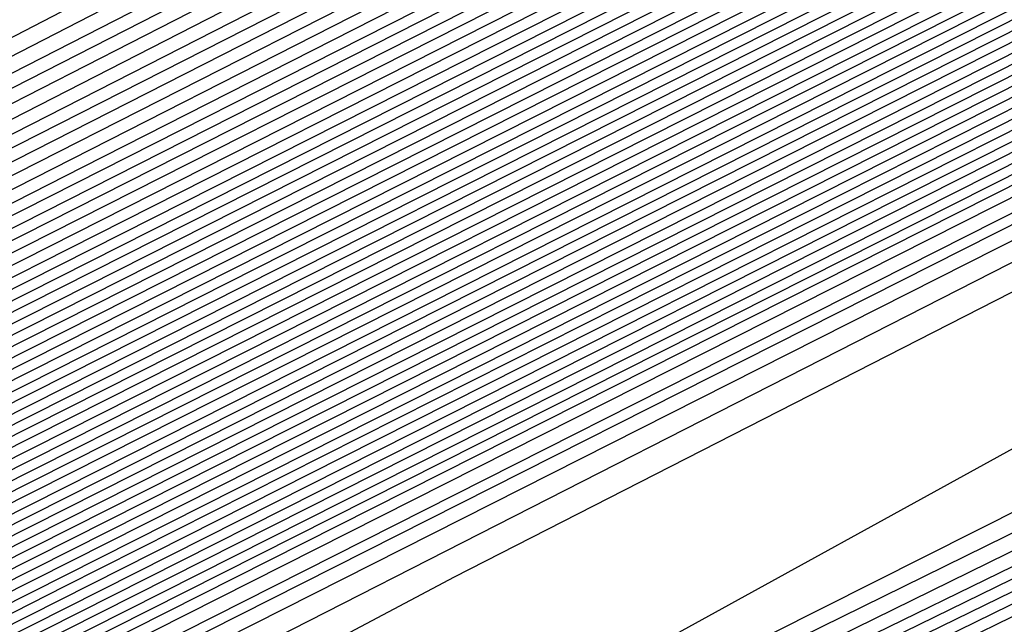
# Model space of a CAD drawing. Extents: x 3249832 to 3255657, y 13789405 to 13793316.
# Tile 483 of 656: x 3254735.179 to 3254736.616, y 13790597.997 to 13790598.88. Entities that reach past the tile are written whole.
import ezdxf

# ---------------------------------------------------------------- set-up
doc = ezdxf.new("R2010")
doc.units = 0
doc.header["$LTSCALE"] = 100
doc.header["$MEASUREMENT"] = 0
for name, color, linetype in [('GRATIO_CON', 10, 'CONTINUOUS'), ('GRATIO_ICON', 7, 'CONTINUOUS'), ('TARGETS_EAST', 7, 'CONTINUOUS')]:
    doc.layers.add(name, color=color, linetype=linetype)

# ---------------------------------------------------------------- blocks, each defined once
blk = doc.blocks.new('Gratio_032316_contours')
at = {"layer": 'GRATIO_CON', "color": 1, "linetype": 'Continuous', "flags": 128}
for points in [[(3254651.241, 13790556.5836), (3254654.5375, 13790558.0501), (3254662.141, 13790561.654), (3254675.5507, 13790568.1605), (3254691.2988, 13790575.8581), (3254704.6756, 13790582.4163), (3254712.1499, 13790586.0854), (3254714.904, 13790587.4401), (3254715.2982, 13790587.6357), (3254715.6047, 13790587.7839), (3254717.7415, 13790588.8204), (3254723.538, 13790591.6368), (3254733.9068, 13790596.6813), (3254746.0923, 13790602.627), (3254756.4219, 13790607.7038), (3254762.1424, 13790610.583), (3254764.1778, 13790611.7028), (3254764.3715, 13790611.9434), (3254764.4337, 13790612.1232), (3254765.5415, 13790612.8137), (3254768.7386, 13790614.5249), (3254774.566, 13790617.5186)], [(3254651.548, 13790556.8702), (3254653.3699, 13790557.6315), (3254656.6089, 13790559.0744), (3254663.9594, 13790562.5584), (3254676.9087, 13790568.8416), (3254692.1162, 13790576.2749), (3254705.0338, 13790582.608), (3254712.2517, 13790586.1512), (3254714.9112, 13790587.4594), (3254715.292, 13790587.6484), (3254715.5771, 13790587.7864), (3254717.5647, 13790588.7505), (3254722.9564, 13790591.3703), (3254732.6011, 13790596.0625), (3254743.9357, 13790601.593), (3254753.544, 13790606.3153), (3254758.865, 13790608.9934), (3254760.7582, 13790610.035), (3254760.9385, 13790610.2589), (3254761.0228, 13790610.4394), (3254762.2384, 13790611.1751), (3254765.7149, 13790613.0205), (3254772.0375, 13790616.2604)], [(3254678.2668, 13790569.5227), (3254692.9336, 13790576.6918), (3254705.3921, 13790582.7997), (3254712.3534, 13790586.217), (3254714.9185, 13790587.4788), (3254715.2858, 13790587.6612), (3254715.5496, 13790587.7889), (3254717.3879, 13790588.6807), (3254722.3749, 13790591.1037), (3254731.2955, 13790595.4436), (3254741.7791, 13790600.559), (3254750.666, 13790604.9267), (3254755.5876, 13790607.4038), (3254757.3387, 13790608.3672), (3254757.5054, 13790608.5743), (3254757.6118, 13790608.7556), (3254758.9353, 13790609.5366), (3254762.6912, 13790611.5161), (3254769.509, 13790615.0021), (3254777.6739, 13790619.1394)], [(3254680.9828, 13790570.8848), (3254694.5684, 13790577.5253), (3254706.1082, 13790583.1826), (3254712.556, 13790586.3474), (3254714.9315, 13790587.5159), (3254715.271, 13790587.6858), (3254715.2714, 13790587.6881), (3254715.2722, 13790587.6892), (3254715.2732, 13790587.689), (3254715.4944, 13790587.7945), (3254717.0344, 13790588.541), (3254721.2117, 13790590.5707), (3254728.6842, 13790594.206), (3254737.4659, 13790598.491), (3254744.9102, 13790602.1497), (3254749.0328, 13790604.2246), (3254750.4996, 13790605.0316), (3254750.6393, 13790605.2051), (3254750.7899, 13790605.388), (3254752.329, 13790606.2594), (3254756.6438, 13790608.5072), (3254764.4521, 13790612.4857), (3254773.7947, 13790617.2146)], [(3254682.3408, 13790571.5658), (3254695.3858, 13790577.9421), (3254706.4664, 13790583.3743), (3254712.6576, 13790586.4132), (3254714.9386, 13790587.5352), (3254715.2646, 13790587.6983), (3254715.2651, 13790587.7006), (3254715.2659, 13790587.7017), (3254715.267, 13790587.7016), (3254715.4668, 13790587.797), (3254716.8576, 13790588.4711), (3254720.6302, 13790590.3041), (3254727.3786, 13790593.5872), (3254735.3094, 13790597.457), (3254742.0323, 13790600.7611), (3254745.7554, 13790602.635), (3254747.0801, 13790603.3639), (3254747.2062, 13790603.5205), (3254747.379, 13790603.7042), (3254749.0259, 13790604.6209), (3254753.6201, 13790607.0028), (3254761.9237, 13790611.2275), (3254771.8551, 13790616.2521)], [(3254683.6989, 13790572.2469), (3254696.2032, 13790578.3589), (3254706.8246, 13790583.566), (3254712.7593, 13790586.4789), (3254714.9457, 13790587.5545), (3254715.2583, 13790587.7108), (3254715.2588, 13790587.7131), (3254715.2597, 13790587.7142), (3254715.2608, 13790587.7142), (3254715.4392, 13790587.7994), (3254716.6808, 13790588.4013), (3254720.0486, 13790590.0376), (3254726.0729, 13790592.9684), (3254733.1528, 13790596.423), (3254739.1543, 13790599.3726), (3254742.478, 13790601.0454), (3254743.6606, 13790601.6961), (3254743.7731, 13790601.8359), (3254743.968, 13790602.0204), (3254745.7228, 13790602.9823), (3254750.5964, 13790605.4984), (3254759.3952, 13790609.9692), (3254769.9155, 13790615.2897), (3254779.2011, 13790619.9784)], [(3254685.0569, 13790572.928), (3254697.0206, 13790578.7757), (3254707.1829, 13790583.7577), (3254712.8609, 13790586.5447), (3254714.9528, 13790587.5738), (3254715.2519, 13790587.7234), (3254715.2526, 13790587.7256), (3254715.2535, 13790587.7267), (3254715.2546, 13790587.7269), (3254715.4116, 13790587.8019), (3254716.504, 13790588.3314), (3254719.4671, 13790589.7711), (3254724.7673, 13790592.3496), (3254730.9962, 13790595.389), (3254736.2764, 13790597.9841), (3254739.2006, 13790599.4558), (3254740.241, 13790600.0283), (3254740.3401, 13790600.1513), (3254740.5571, 13790600.3366), (3254742.4197, 13790601.3437), (3254747.5727, 13790603.994), (3254756.8668, 13790608.711), (3254767.9759, 13790614.3273), (3254777.7802, 13790619.2776)], [(3254687.7729, 13790574.2901), (3254698.6554, 13790579.6094), (3254707.8993, 13790584.1411), (3254713.0642, 13790586.6762), (3254714.9671, 13790587.6123), (3254715.2393, 13790587.7484), (3254715.24, 13790587.7505), (3254715.241, 13790587.7518), (3254715.2422, 13790587.7521), (3254715.3565, 13790587.8068), (3254716.1504, 13790588.1917), (3254718.3039, 13790589.238), (3254722.156, 13790591.112), (3254726.683, 13790593.3209), (3254730.5206, 13790595.207), (3254732.6458, 13790596.2766), (3254733.4019, 13790596.6927), (3254733.4739, 13790596.7821), (3254733.7351, 13790596.969), (3254735.8135, 13790598.0666), (3254741.5253, 13790600.9852), (3254751.8099, 13790606.1945), (3254764.0967, 13790612.4024), (3254774.9383, 13790617.8759)], [(3254689.131, 13790574.9712), (3254699.4729, 13790580.0262), (3254708.2575, 13790584.3328), (3254713.1658, 13790586.742), (3254714.9742, 13790587.6316), (3254715.2329, 13790587.761), (3254715.2337, 13790587.763), (3254715.2348, 13790587.7643), (3254715.2359, 13790587.7648), (3254715.3289, 13790587.8092), (3254715.9737, 13790588.1218), (3254717.7224, 13790588.9714), (3254720.8504, 13790590.4932), (3254724.5264, 13790592.2869), (3254727.6426, 13790593.8185), (3254729.3684, 13790594.687), (3254729.9824, 13790595.0249), (3254730.0409, 13790595.0975), (3254730.3242, 13790595.2852), (3254732.5104, 13790596.428), (3254738.5016, 13790599.4807), (3254749.2814, 13790604.9363), (3254762.1571, 13790611.44), (3254773.5174, 13790617.1751)], [(3254690.489, 13790575.6522), (3254700.2903, 13790580.443), (3254708.6157, 13790584.5245), (3254713.2674, 13790586.8077), (3254714.9813, 13790587.6509), (3254715.2266, 13790587.7735), (3254715.2275, 13790587.7755), (3254715.2286, 13790587.7768), (3254715.2297, 13790587.7774), (3254715.3013, 13790587.8117), (3254715.7969, 13790588.0519), (3254717.1408, 13790588.7049), (3254719.5447, 13790589.8744), (3254722.3699, 13790591.2529), (3254724.7647, 13790592.4299), (3254726.091, 13790593.0974), (3254726.5629, 13790593.3571), (3254726.6078, 13790593.4129), (3254726.9132, 13790593.6014), (3254729.2072, 13790594.7894), (3254735.4779, 13790597.9763), (3254746.753, 13790603.6781), (3254760.2175, 13790610.4776), (3254772.0965, 13790616.4743)], [(3254691.847, 13790576.3333), (3254701.1077, 13790580.8598), (3254708.9739, 13790584.7162), (3254713.3691, 13790586.8735), (3254714.9885, 13790587.6701), (3254715.2202, 13790587.7861), (3254715.2212, 13790587.788), (3254715.2224, 13790587.7893), (3254715.2235, 13790587.79), (3254715.2737, 13790587.8141), (3254715.6201, 13790587.9821), (3254716.5592, 13790588.4384), (3254718.2391, 13790589.2556), (3254720.2133, 13790590.2189), (3254721.8868, 13790591.0414), (3254722.8136, 13790591.5079), (3254723.1433, 13790591.6893), (3254723.1747, 13790591.7283), (3254723.5023, 13790591.9176), (3254725.9041, 13790593.1509), (3254732.4543, 13790596.4719), (3254744.2245, 13790602.4199), (3254758.2779, 13790609.5152)], [(3254687.5981, 13790574.316), (3254694.5631, 13790577.6954), (3254702.7425, 13790581.6935), (3254709.6903, 13790585.0996), (3254713.5723, 13790587.005), (3254715.0027, 13790587.7087), (3254715.2076, 13790587.8111), (3254715.2155, 13790587.8162), (3254715.2646, 13790587.8408), (3254715.3952, 13790587.9046), (3254715.6275, 13790588.0179), (3254715.8997, 13790588.1512), (3254716.1297, 13790588.2654), (3254716.6303, 13790588.5199), (3254719.2939, 13790589.8681), (3254726.4082, 13790593.462), (3254739.168, 13790599.9031), (3254754.3988, 13790607.5903), (3254767.8337, 13790614.3719), (3254776.2164, 13790618.6078)], [(3254651.0069, 13790556.9616), (3254655.5123, 13790559.1072), (3254661.3217, 13790561.894), (3254668.1197, 13790565.1602), (3254674.8023, 13790568.3631), (3254680.0684, 13790570.8643), (3254683.1747, 13790572.3015), (3254685.6089, 13790573.4148), (3254689.4165, 13790575.2204), (3254695.9211, 13790578.3765), (3254703.5599, 13790582.1103), (3254710.0485, 13790585.2913), (3254713.674, 13790587.0708), (3254715.0098, 13790587.728), (3254715.2012, 13790587.8237), (3254715.5767, 13790588.0145), (3254718.1988, 13790589.3384), (3254725.3135, 13790592.9288), (3254738.0825, 13790599.3724), (3254753.3307, 13790607.0675), (3254766.7985, 13790613.8657), (3254775.2332, 13790618.1281)], [(3254651.9652, 13790557.4392), (3254656.6382, 13790559.6653), (3254662.6638, 13790562.5558), (3254669.7147, 13790565.9438), (3254676.6453, 13790569.2668), (3254682.1055, 13790571.8639), (3254685.3036, 13790573.3493), (3254687.6804, 13790574.4392), (3254691.2349, 13790576.1249), (3254697.2791, 13790579.0576), (3254704.3773, 13790582.5271), (3254710.4067, 13790585.483), (3254713.7756, 13790587.1366), (3254715.0169, 13790587.7472), (3254715.1948, 13790587.8363), (3254715.5637, 13790588.0238), (3254718.1399, 13790589.3246), (3254725.1298, 13790592.8522), (3254737.6771, 13790599.1838), (3254752.6727, 13790606.7516), (3254765.9448, 13790613.4511), (3254774.3039, 13790617.6754)], [(3254652.9236, 13790557.9168), (3254657.7641, 13790560.2233), (3254664.0059, 13790563.2177), (3254671.3097, 13790566.7274), (3254678.4883, 13790570.1706), (3254684.1427, 13790572.8635), (3254687.4325, 13790574.3972), (3254689.7518, 13790575.4635), (3254693.0532, 13790577.0293), (3254698.6371, 13790579.7386), (3254705.1948, 13790582.9439), (3254710.7649, 13790585.6747), (3254713.8772, 13790587.2023), (3254715.024, 13790587.7665), (3254715.1884, 13790587.8489), (3254715.5508, 13790588.0331), (3254718.0809, 13790589.3107), (3254724.9462, 13790592.7755), (3254737.2717, 13790598.9953), (3254752.0148, 13790606.4357), (3254765.0911, 13790613.0365), (3254773.3746, 13790617.2228)], [(3254651.3, 13790557.2133), (3254654.8403, 13790558.872), (3254660.0158, 13790561.3394), (3254666.6901, 13790564.5414), (3254674.4997, 13790568.2945), (3254682.1743, 13790571.9781), (3254688.2171, 13790574.8626), (3254691.6904, 13790576.4929), (3254693.8947, 13790577.5121), (3254696.69, 13790578.8381), (3254701.3532, 13790581.1008), (3254706.8296, 13790583.7776), (3254711.4814, 13790586.0581), (3254714.0805, 13790587.3339), (3254715.0382, 13790587.8051), (3254715.1756, 13790587.8741), (3254715.5248, 13790588.0517), (3254717.9631, 13790589.2831), (3254724.5788, 13790592.6221), (3254736.4608, 13790598.6182), (3254750.699, 13790605.8039), (3254763.3837, 13790612.2073), (3254771.5159, 13790616.3175)], [(3254652.1439, 13790557.6356), (3254655.7986, 13790559.3495), (3254661.1417, 13790561.8975), (3254668.0321, 13790565.2032), (3254676.0946, 13790569.078), (3254684.0173, 13790572.8819), (3254690.2542, 13790575.8622), (3254693.8193, 13790577.5407), (3254695.9661, 13790578.5364), (3254698.5083, 13790579.7426), (3254702.7112, 13790581.7819), (3254707.647, 13790584.1944), (3254711.8396, 13790586.2498), (3254714.1821, 13790587.3996), (3254715.0454, 13790587.8244), (3254715.1692, 13790587.8867), (3254715.5119, 13790588.061), (3254717.9042, 13790589.2693), (3254724.3952, 13790592.5454), (3254736.0554, 13790598.4297), (3254750.0411, 13790605.488), (3254762.53, 13790611.7927), (3254770.5866, 13790615.8649), (3254774.8217, 13790618.021)], [(3254692.2914, 13790576.8618), (3254695.9482, 13790578.5886), (3254698.0375, 13790579.5607), (3254700.3267, 13790580.647), (3254704.0693, 13790582.4629), (3254708.4644, 13790584.6112), (3254712.1978, 13790586.4415), (3254714.2838, 13790587.4654), (3254715.0525, 13790587.8436), (3254715.1628, 13790587.899), (3254715.1638, 13790587.9005), (3254715.1651, 13790587.902), (3254715.1662, 13790587.9033), (3254715.5018, 13790588.0733), (3254717.8471, 13790589.2573), (3254724.2124, 13790592.4695), (3254735.6502, 13790598.2414), (3254749.3832, 13790605.1722), (3254761.6763, 13790611.3781), (3254769.6572, 13790615.4123), (3254773.9041, 13790617.5743)], [(3254687.7034, 13790574.6894), (3254694.3286, 13790577.8614), (3254698.0771, 13790579.6365), (3254700.109, 13790580.5851), (3254702.1451, 13790581.5514), (3254705.4273, 13790583.144), (3254709.2818, 13790585.0281), (3254712.556, 13790586.6332), (3254714.3854, 13790587.5311), (3254715.0596, 13790587.8629), (3254715.1564, 13790587.9115), (3254715.1574, 13790587.913), (3254715.1587, 13790587.9145), (3254715.1597, 13790587.9158), (3254715.4888, 13790588.0826), (3254717.7882, 13790589.2435), (3254724.0287, 13790592.3929), (3254735.2448, 13790598.0529), (3254748.7253, 13790604.8563), (3254760.8226, 13790610.9635), (3254768.7279, 13790614.9597), (3254772.9866, 13790617.1276)], [(3254691.3894, 13790576.4969), (3254698.4029, 13790579.8606), (3254702.3349, 13790581.7322), (3254704.2518, 13790582.6337), (3254705.7818, 13790583.3603), (3254708.1433, 13790584.5061), (3254710.9167, 13790585.8617), (3254713.2724, 13790587.0166), (3254714.5887, 13790587.6627), (3254715.0738, 13790587.9014), (3254715.1436, 13790587.9366), (3254715.1446, 13790587.938), (3254715.1458, 13790587.9395), (3254715.1469, 13790587.941), (3254715.4628, 13790588.1013), (3254717.6703, 13790589.2159), (3254723.6614, 13790592.2395), (3254734.4339, 13790597.6758), (3254747.4094, 13790604.2245), (3254759.1152, 13790610.1344), (3254766.8692, 13790614.0544), (3254771.1515, 13790616.2343)], [(3254684.0695, 13790572.9958), (3254693.2324, 13790577.4007), (3254700.4401, 13790580.8601), (3254704.4638, 13790582.78), (3254706.3233, 13790583.658), (3254707.6001, 13790584.2647), (3254709.5014, 13790585.1872), (3254711.7343, 13790586.2788), (3254713.6314, 13790587.2092), (3254714.6921, 13790587.7304), (3254715.0837, 13790587.9238), (3254715.1405, 13790587.9531), (3254715.4499, 13790588.1105), (3254717.6114, 13790589.2021), (3254723.4777, 13790592.1629), (3254734.0285, 13790597.4873), (3254746.7515, 13790603.9086), (3254758.2615, 13790609.7198), (3254765.9399, 13790613.6018), (3254770.2339, 13790615.7876), (3254772.3576, 13790616.8983)], [(3254685.6645, 13790573.7793), (3254695.0754, 13790578.3044), (3254702.4773, 13790581.8597), (3254706.5928, 13790583.8279), (3254708.3947, 13790584.6823), (3254709.4185, 13790585.1691), (3254710.8594, 13790585.8683), (3254712.5517, 13790586.6956), (3254713.9896, 13790587.4009), (3254714.7937, 13790587.7962), (3254715.0908, 13790587.9432), (3254715.1341, 13790587.9658), (3254715.4369, 13790588.1198), (3254717.5524, 13790589.1883), (3254723.294, 13790592.0862), (3254733.6231, 13790597.2988), (3254746.0936, 13790603.5927), (3254757.4078, 13790609.3052), (3254765.0105, 13790613.1491), (3254769.3164, 13790615.3409), (3254771.4825, 13790616.4728)], [(3254687.2595, 13790574.5629), (3254696.9184, 13790579.2082), (3254704.5144, 13790582.8593), (3254708.7217, 13790584.8757), (3254710.4661, 13790585.7067), (3254711.2369, 13790586.0736), (3254712.2174, 13790586.5494), (3254713.3691, 13790587.1124), (3254714.3478, 13790587.5926), (3254714.8953, 13790587.862), (3254715.0978, 13790587.9625), (3254715.1276, 13790587.9785), (3254715.4239, 13790588.1292), (3254717.4935, 13790589.1745), (3254723.1104, 13790592.0095), (3254733.2176, 13790597.1102), (3254745.4357, 13790603.2768), (3254756.5541, 13790608.8906), (3254764.0812, 13790612.6965), (3254768.3988, 13790614.8943), (3254770.6075, 13790616.0472), (3254771.7108, 13790616.6657)], [(3254690.4495, 13790576.13), (3254700.6044, 13790581.0157), (3254708.5888, 13790584.8585), (3254712.9795, 13790586.9715), (3254714.609, 13790587.7553), (3254714.8736, 13790587.8824), (3254714.9335, 13790587.9115), (3254715.004, 13790587.9462), (3254715.0642, 13790587.9761), (3254715.0986, 13790587.9937), (3254715.112, 13790588.0013), (3254715.1148, 13790588.0038), (3254715.3979, 13790588.1479), (3254717.3756, 13790589.147), (3254722.743, 13790591.8562), (3254732.4068, 13790596.7332), (3254744.1198, 13790602.645), (3254754.8468, 13790608.0614), (3254762.2225, 13790611.7913), (3254766.5637, 13790614.0009), (3254768.8573, 13790615.1961), (3254770.0169, 13790615.8415), (3254770.6619, 13790616.237), (3254771.3382, 13790616.6417)], [(3254691.3246, 13790576.5671), (3254701.2561, 13790581.3455), (3254709.0349, 13790585.09), (3254713.3077, 13790587.1475), (3254714.8826, 13790587.9066), (3254715.1084, 13790588.0164), (3254715.3849, 13790588.1572), (3254717.3167, 13790589.1332), (3254722.5594, 13790591.7795), (3254732.0013, 13790596.5446), (3254743.4619, 13790602.3291), (3254753.9931, 13790607.6468), (3254761.2932, 13790611.3386), (3254765.6461, 13790613.5543), (3254767.9823, 13790614.7706), (3254769.17, 13790615.4294), (3254769.8305, 13790615.8319), (3254770.5233, 13790616.2441), (3254771.6468, 13790616.8582)], [(3254692.0922, 13790576.9523), (3254701.7295, 13790581.5891), (3254709.2424, 13790585.2057), (3254713.3647, 13790587.1907), (3254714.8842, 13790587.9231), (3254715.102, 13790588.0291), (3254715.3719, 13790588.1666), (3254717.2577, 13790589.1194), (3254722.3757, 13790591.7029), (3254731.5959, 13790596.3561), (3254742.804, 13790602.0133), (3254753.1394, 13790607.2322), (3254760.3638, 13790610.886), (3254764.7286, 13790613.1076), (3254767.1072, 13790614.345), (3254768.3231, 13790615.0173), (3254768.9992, 13790615.4268), (3254769.7083, 13790615.8466), (3254770.8588, 13790616.474), (3254772.2008, 13790617.2017)], [(3254683.086, 13790572.6396), (3254692.8597, 13790577.3375), (3254702.2029, 13790581.8327), (3254709.4499, 13790585.3213), (3254713.4218, 13790587.234), (3254714.8858, 13790587.9396), (3254715.0956, 13790588.0417), (3254715.359, 13790588.1759), (3254717.1988, 13790589.1056), (3254722.192, 13790591.6262), (3254731.1905, 13790596.1676), (3254742.1461, 13790601.6974), (3254752.2857, 13790606.8176), (3254759.4345, 13790610.4334), (3254763.811, 13790612.6609), (3254766.2321, 13790613.9195), (3254767.4761, 13790614.6052), (3254768.1678, 13790615.0216), (3254768.8934, 13790615.4491), (3254770.0708, 13790616.0899), (3254771.4446, 13790616.8335)], [(3254685.0376, 13790573.6106), (3254694.3948, 13790578.1075), (3254703.1496, 13790582.3192), (3254709.8648, 13790585.5517), (3254713.5359, 13790587.3196), (3254714.8889, 13790587.9721), (3254715.0828, 13790588.0668), (3254715.333, 13790588.1946), (3254717.0809, 13790589.0781), (3254721.8247, 13790591.4729), (3254730.3796, 13790595.7905), (3254740.8302, 13790601.0656), (3254750.5783, 13790605.9885), (3254757.5758, 13790609.5281), (3254761.9759, 13790611.7676), (3254764.482, 13790613.0684), (3254765.7823, 13790613.781), (3254766.5051, 13790614.2114), (3254767.2635, 13790614.6541), (3254768.4947, 13790615.3216), (3254769.9322, 13790616.0971), (3254771.1334, 13790616.7816)], [(3254686.0134, 13790574.0961), (3254695.1623, 13790578.4926), (3254703.623, 13790582.5627), (3254710.0723, 13790585.6672), (3254713.5929, 13790587.3627), (3254714.8905, 13790587.9885), (3254715.0765, 13790588.0794), (3254715.32, 13790588.2039), (3254717.022, 13790589.0643), (3254721.641, 13790591.3962), (3254729.9742, 13790595.602), (3254740.1723, 13790600.7497), (3254749.7246, 13790605.5739), (3254756.6465, 13790609.0755), (3254761.0584, 13790611.3209), (3254763.6069, 13790612.6429), (3254764.9354, 13790613.3689), (3254765.6738, 13790613.8062), (3254766.4486, 13790614.2565), (3254767.7067, 13790614.9375), (3254769.176, 13790615.729), (3254770.4045, 13790616.4267), (3254771.0551, 13790616.8757), (3254771.2495, 13790617.1191)], [(3254686.9892, 13790574.5817), (3254695.9299, 13790578.8778), (3254704.0964, 13790582.8062), (3254710.2798, 13790585.7827), (3254713.65, 13790587.4058), (3254714.8921, 13790588.0049), (3254715.0701, 13790588.092), (3254715.307, 13790588.2133), (3254716.963, 13790589.0505), (3254721.4573, 13790591.3195), (3254729.5688, 13790595.4135), (3254739.5144, 13790600.4338), (3254748.8709, 13790605.1593)], [(3254687.965, 13790575.0672), (3254696.6974, 13790579.2629), (3254704.5698, 13790583.0496), (3254710.4873, 13790585.8981), (3254713.707, 13790587.4489), (3254714.8937, 13790588.0213), (3254715.0637, 13790588.1046), (3254715.2941, 13790588.2226), (3254716.9041, 13790589.0367), (3254721.2737, 13790591.2429), (3254729.1633, 13790595.2249), (3254738.8565, 13790600.1179), (3254748.0172, 13790604.7447)], [(3254689.9166, 13790576.0383), (3254698.2325, 13790580.0332), (3254705.5166, 13790583.5369), (3254710.9023, 13790586.1303), (3254714.0382, 13790587.647), (3254716.632, 13790588.9334), (3254720.906, 13790591.0888), (3254728.3524, 13790594.8476), (3254737.5406, 13790599.4861), (3254746.3098, 13790603.9155)], [(3254690.8924, 13790576.5238), (3254699.0001, 13790580.4183), (3254705.9899, 13790583.7804), (3254711.1098, 13790586.2458), (3254714.0887, 13790587.6869), (3254716.581, 13790588.9235), (3254720.7224, 13790591.0121), (3254727.947, 13790594.6591), (3254736.8827, 13790599.1702), (3254745.4561, 13790603.5009)], [(3254691.8683, 13790577.0094), (3254699.7676, 13790580.8035), (3254706.4633, 13790584.0239), (3254711.3173, 13790586.3613), (3254714.1392, 13790587.7268), (3254716.5301, 13790588.9136), (3254720.5388, 13790590.9355), (3254727.5416, 13790594.4706), (3254736.2248, 13790598.8543), (3254744.6024, 13790603.0863), (3254751.0704, 13790606.3597)], [(3254684.5147, 13790573.5023), (3254692.8441, 13790577.4949), (3254700.5352, 13790581.1886), (3254706.9367, 13790584.2674), (3254711.5248, 13790586.4768), (3254714.1897, 13790587.7666), (3254716.4792, 13790588.9036), (3254720.3552, 13790590.8588), (3254727.1361, 13790594.2821), (3254735.5669, 13790598.5384), (3254743.7487, 13790602.6718), (3254750.1411, 13790605.9071)], [(3254686.5494, 13790574.5139), (3254694.7957, 13790578.466), (3254702.0703, 13790581.9589), (3254707.8835, 13790584.7544), (3254711.9397, 13790586.7079), (3254714.2907, 13790587.8464), (3254716.3774, 13790588.8837), (3254719.9879, 13790590.7055), (3254726.3253, 13790593.905), (3254734.251, 13790597.9066), (3254742.0413, 13790601.8426), (3254748.2824, 13790605.0018)], [(3254687.5668, 13790575.0197), (3254695.7715, 13790578.9516), (3254702.8378, 13790582.344), (3254708.3569, 13790584.9979), (3254712.1472, 13790586.8234), (3254714.3412, 13790587.8862), (3254716.3265, 13790588.8738), (3254719.8043, 13790590.6289), (3254725.9199, 13790593.7165), (3254733.5931, 13790597.5908), (3254741.1877, 13790601.428), (3254747.3531, 13790604.5492)], [(3254688.5842, 13790575.5255), (3254696.7473, 13790579.4371), (3254703.6054, 13790582.7292), (3254708.8303, 13790585.2414), (3254712.3547, 13790586.9389), (3254714.3917, 13790587.9261), (3254716.2755, 13790588.8639), (3254719.6207, 13790590.5522), (3254725.5145, 13790593.528), (3254732.9352, 13790597.2749), (3254740.334, 13790601.0134), (3254746.4237, 13790604.0966)], [(3254689.6015, 13790576.0313), (3254697.7231, 13790579.9226), (3254704.3729, 13790583.1143), (3254709.3036, 13790585.4849), (3254712.5622, 13790587.0544), (3254714.4422, 13790587.966), (3254716.2246, 13790588.8539), (3254719.4371, 13790590.4756), (3254725.1091, 13790593.3394), (3254732.2773, 13790596.959), (3254739.4803, 13790600.5988), (3254745.4944, 13790603.644)], [(3254691.6363, 13790577.0429), (3254699.6748, 13790580.8937), (3254705.908, 13790583.8846), (3254710.2504, 13790585.9718), (3254712.9771, 13790587.2855), (3254714.5432, 13790588.0457), (3254716.1228, 13790588.834), (3254719.0698, 13790590.3223), (3254724.2982, 13790592.9624), (3254730.9614, 13790596.3272), (3254737.7729, 13790599.7696), (3254743.6357, 13790602.7387), (3254748.2126, 13790605.0675)], [(3254692.6536, 13790577.5487), (3254700.6506, 13790581.3793), (3254706.6756, 13790584.2697), (3254710.7238, 13790586.2153), (3254713.1846, 13790587.401), (3254714.5937, 13790588.0856), (3254716.0719, 13790588.8241), (3254718.8862, 13790590.2456), (3254723.8928, 13790592.7739), (3254730.3035, 13790596.0113), (3254736.9192, 13790599.355), (3254742.7064, 13790602.2861), (3254747.295, 13790604.6208)], [(3254685.2107, 13790574.0117), (3254693.671, 13790578.0546), (3254701.6264, 13790581.8648), (3254707.4431, 13790584.6548), (3254711.1972, 13790586.4588), (3254713.3921, 13790587.5165), (3254714.6442, 13790588.1255), (3254716.0209, 13790588.8142), (3254718.7026, 13790590.169), (3254723.4874, 13790592.5853), (3254729.6456, 13790595.6954), (3254736.0655, 13790598.9404), (3254741.777, 13790601.8334), (3254746.3775, 13790604.1742)], [(3254686.1555, 13790574.4828), (3254694.6884, 13790578.5604), (3254702.6022, 13790582.3504), (3254708.2106, 13790585.04), (3254711.6706, 13790586.7023), (3254713.5996, 13790587.6321), (3254714.6947, 13790588.1653), (3254715.97, 13790588.8042), (3254718.519, 13790590.0923), (3254723.082, 13790592.3968), (3254728.9877, 13790595.3795), (3254735.2118, 13790598.5259), (3254740.8477, 13790601.3808), (3254745.4599, 13790603.7275)], [(3254688.0451, 13790575.4249), (3254696.7231, 13790579.572), (3254704.5538, 13790583.3214), (3254709.7457, 13790585.8102), (3254712.6173, 13790587.189), (3254714.0145, 13790587.8622), (3254714.6772, 13790588.1834), (3254714.921, 13790588.3035), (3254714.9555, 13790588.3228), (3254715.0737, 13790588.3847), (3254715.9023, 13790588.8045), (3254718.1514, 13790589.9405), (3254722.271, 13790592.0202), (3254727.6719, 13790594.7478), (3254733.5044, 13790597.6967), (3254738.989, 13790600.4756), (3254743.6248, 13790602.8341), (3254746.9805, 13790604.5574)], [(3254688.9898, 13790575.8959), (3254697.7405, 13790580.0778), (3254705.5297, 13790583.8072), (3254710.5133, 13790586.1957), (3254713.0907, 13790587.4331), (3254714.222, 13790587.9784), (3254714.7343, 13790588.2272), (3254714.9226, 13790588.3206), (3254714.9492, 13790588.336), (3254715.0608, 13790588.3945), (3254715.8434, 13790588.791), (3254717.9677, 13790589.864), (3254721.8656, 13790591.8317), (3254727.0139, 13790594.4319), (3254732.6507, 13790597.2821), (3254738.0597, 13790600.0229), (3254742.7072, 13790602.3875), (3254746.1055, 13790604.1319)], [(3254689.9346, 13790576.367), (3254698.7579, 13790580.5836), (3254706.5055, 13790584.2927), (3254711.2809, 13790586.5807), (3254713.5641, 13790587.6764), (3254714.4295, 13790588.0938), (3254714.7913, 13790588.2703), (3254714.9242, 13790588.3372), (3254714.9428, 13790588.3489), (3254715.0479, 13790588.4041), (3254715.7845, 13790588.7774), (3254717.7841, 13790589.7874), (3254721.4602, 13790591.6432), (3254726.356, 13790594.116), (3254731.797, 13790596.8675), (3254737.1303, 13790599.5703), (3254741.7897, 13790601.9408), (3254745.2304, 13790603.7063)], [(3254690.8794, 13790576.838), (3254699.7752, 13790581.0894), (3254707.4813, 13790584.7781), (3254712.0484, 13790586.9658), (3254714.0375, 13790587.9198), (3254714.637, 13790588.2092), (3254714.8484, 13790588.3135), (3254714.9258, 13790588.3538), (3254714.9365, 13790588.3618), (3254715.0349, 13790588.4138), (3254715.7256, 13790588.7638), (3254717.6004, 13790589.7108), (3254721.0548, 13790591.4547), (3254725.6981, 13790593.8001), (3254730.9433, 13790596.4529), (3254736.201, 13790599.1177), (3254740.8721, 13790601.4941), (3254744.3553, 13790603.2808), (3254746.3031, 13790604.3029)], [(3254692.4887, 13790577.6457), (3254701.3754, 13790581.893), (3254708.9279, 13790585.5089), (3254713.1479, 13790587.5316), (3254714.7022, 13790588.2788), (3254714.9237, 13790588.3879), (3254715.009, 13790588.4331), (3254715.6077, 13790588.7367), (3254717.2331, 13790589.5577), (3254720.2439, 13790591.0777), (3254724.3823, 13790593.1684), (3254729.2359, 13790595.6237), (3254734.3423, 13790598.2124), (3254739.037, 13790600.6008), (3254742.6052, 13790602.4297), (3254744.6092, 13790603.4787), (3254745.7211, 13790604.0829)], [(3254685.5623, 13790574.3682), (3254692.9579, 13790577.8894), (3254701.6558, 13790582.0461), (3254709.0481, 13790585.5838), (3254713.1792, 13790587.561), (3254714.7014, 13790588.2896), (3254714.9188, 13790588.3948), (3254714.9975, 13790588.4372), (3254715.5498, 13790588.7195), (3254717.0499, 13790589.4795), (3254719.8386, 13790590.8887), (3254723.7244, 13790592.8524), (3254728.3822, 13790595.2091), (3254733.413, 13790597.7598), (3254738.1195, 13790600.1541), (3254741.7301, 13790602.0041), (3254743.7623, 13790603.0666), (3254744.8898, 13790603.6778)], [(3254686.1924, 13790574.6882), (3254693.4274, 13790578.1329), (3254701.9363, 13790582.1993), (3254709.1682, 13790585.6599), (3254713.2098, 13790587.5938), (3254714.6992, 13790588.3063), (3254714.9121, 13790588.4088), (3254714.9844, 13790588.4475), (3254715.4908, 13790588.7062), (3254716.8662, 13790589.403), (3254719.4332, 13790590.7003), (3254723.0664, 13790592.5365), (3254727.5286, 13790594.7946), (3254732.4837, 13790597.3072), (3254737.2019, 13790599.7074), (3254740.855, 13790601.5786), (3254742.9154, 13790602.6545), (3254744.0584, 13790603.2727), (3254745.2603, 13790603.921)], [(3254686.8224, 13790575.0082), (3254693.8968, 13790578.3764), (3254702.2169, 13790582.3524), (3254709.2883, 13790585.736), (3254713.2404, 13790587.6267), (3254714.6969, 13790588.3229), (3254714.9054, 13790588.4228), (3254714.9712, 13790588.4578), (3254715.4318, 13790588.693), (3254716.6825, 13790589.3266), (3254719.0277, 13790590.5118), (3254722.4085, 13790592.2206), (3254726.6749, 13790594.38), (3254731.5543, 13790596.8545), (3254736.2844, 13790599.2608), (3254739.9799, 13790601.153), (3254742.0685, 13790602.2424), (3254743.2271, 13790602.8675), (3254744.4453, 13790603.5235), (3254746.4302, 13790604.5655)], [(3254688.0825, 13790575.6481), (3254694.8356, 13790578.8633), (3254702.778, 13790582.6587), (3254709.5285, 13790585.8883), (3254713.3016, 13790587.6925), (3254714.6925, 13790588.3563), (3254714.8919, 13790588.4508), (3254714.9449, 13790588.4784), (3254715.3138, 13790588.6665), (3254716.3151, 13790589.1737), (3254718.2169, 13790590.1349), (3254721.0927, 13790591.5889), (3254724.9675, 13790593.5508), (3254729.6956, 13790595.9493), (3254734.4493, 13790598.3674), (3254738.2298, 13790600.3019), (3254740.3746, 13790601.4183), (3254741.5643, 13790602.0572), (3254742.8154, 13790602.7285), (3254744.8542, 13790603.7972)], [(3254688.7126, 13790575.9681), (3254695.3051, 13790579.1068), (3254703.0585, 13790582.8118), (3254709.6486, 13790585.9644), (3254713.3321, 13790587.7254), (3254714.6902, 13790588.373), (3254714.8852, 13790588.4648), (3254714.9318, 13790588.4887), (3254715.2548, 13790588.6532), (3254716.1314, 13790589.0973), (3254717.8114, 13790589.9464), (3254720.4348, 13790591.273), (3254724.1138, 13790593.1362), (3254728.7663, 13790595.4966), (3254733.5317, 13790597.9207), (3254737.3547, 13790599.8764), (3254739.5277, 13790601.0062), (3254740.733, 13790601.6521), (3254742.0005, 13790602.331), (3254744.0662, 13790603.4131), (3254746.4898, 13790604.6831)], [(3254689.3426, 13790576.2881), (3254695.7745, 13790579.3503), (3254703.3391, 13790582.965), (3254709.7687, 13790586.0406), (3254713.3627, 13790587.7583), (3254714.688, 13790588.3896), (3254714.8784, 13790588.4788), (3254714.9186, 13790588.4989), (3254715.1958, 13790588.64), (3254715.9477, 13790589.0209), (3254717.406, 13790589.758), (3254719.7768, 13790590.9571), (3254723.2601, 13790592.7216), (3254727.837, 13790595.044), (3254732.6141, 13790597.4741), (3254736.4797, 13790599.4508), (3254738.6808, 13790600.5941), (3254739.9016, 13790601.247), (3254741.1856, 13790601.9335), (3254743.2781, 13790603.029), (3254745.7336, 13790604.3149)], [(3254689.9727, 13790576.6081), (3254696.2439, 13790579.5938), (3254703.6196, 13790583.1181), (3254709.8888, 13790586.1167), (3254713.3933, 13790587.7912), (3254714.6858, 13790588.4063), (3254714.8717, 13790588.4927), (3254714.9055, 13790588.5092), (3254715.1367, 13790588.6267), (3254715.764, 13790588.9444), (3254717.0006, 13790589.5695), (3254719.1189, 13790590.6412), (3254722.4064, 13790592.307), (3254726.9076, 13790594.5914), (3254731.6966, 13790597.0274), (3254735.6046, 13790599.0253), (3254737.8339, 13790600.182), (3254739.0703, 13790600.8418), (3254740.3706, 13790601.5359), (3254742.4901, 13790602.6448), (3254744.9774, 13790603.9467)], [(3254691.2328, 13790577.248), (3254697.1828, 13790580.0808), (3254704.1807, 13790583.4244), (3254710.129, 13790586.269), (3254713.4545, 13790587.8569), (3254714.6813, 13790588.4397), (3254714.8582, 13790588.5207), (3254714.8792, 13790588.5298), (3254715.0187, 13790588.6002), (3254715.3966, 13790588.7916), (3254716.1897, 13790589.1926), (3254717.8031, 13790590.0095), (3254720.699, 13790591.4778), (3254725.0489, 13790593.6861), (3254729.8615, 13790596.1341), (3254733.8544, 13790598.1742), (3254736.14, 13790599.3578), (3254737.4076, 13790600.0316), (3254738.7408, 13790600.7409), (3254740.9141, 13790601.8765), (3254743.4649, 13790603.2103), (3254745.6215, 13790604.3595)]]:
    blk.add_lwpolyline(points, dxfattribs=at)
at = {"layer": 'GRATIO_ICON', "color": 7, "linetype": 'Continuous', "flags": 128}
for points in [[(3254679.6248, 13790570.2037), (3254693.751, 13790577.1084), (3254705.75, 13790582.9909), (3254712.4544, 13790586.2816), (3254714.9243, 13790587.4967), (3254715.2773, 13790587.6732), (3254715.2777, 13790587.6756), (3254715.2784, 13790587.6767), (3254715.2794, 13790587.6764), (3254715.5219, 13790587.7921), (3254717.2111, 13790588.6109), (3254721.7933, 13790590.8372), (3254729.9899, 13790594.8248), (3254739.6225, 13790599.525), (3254747.7881, 13790603.5382), (3254752.3102, 13790605.8142), (3254753.9192, 13790606.6994), (3254754.0723, 13790606.8897), (3254754.2009, 13790607.0718), (3254755.6321, 13790607.898), (3254759.6675, 13790610.0116), (3254766.9806, 13790613.7439), (3254775.7343, 13790618.177)], [(3254686.4149, 13790573.609), (3254697.838, 13790579.1925), (3254707.5411, 13790583.9494), (3254712.9625, 13790586.6105), (3254714.96, 13790587.593), (3254715.2456, 13790587.7359), (3254715.2463, 13790587.7381), (3254715.2473, 13790587.7393), (3254715.2484, 13790587.7395), (3254715.384, 13790587.8043), (3254716.3272, 13790588.2615), (3254718.8855, 13790589.5045), (3254723.4617, 13790591.7308), (3254728.8396, 13790594.355), (3254733.3985, 13790596.5955), (3254735.9232, 13790597.8662), (3254736.8215, 13790598.3605), (3254736.907, 13790598.4667), (3254737.1461, 13790598.6528), (3254739.1166, 13790599.7051), (3254744.549, 13790602.4896), (3254754.3383, 13790607.4528), (3254766.0363, 13790613.3649), (3254776.3593, 13790618.5768)], [(3254685.7798, 13790573.4116), (3254693.205, 13790577.0144), (3254701.9251, 13790581.2767), (3254709.3321, 13790584.9079), (3254713.4707, 13790586.9393), (3254714.9956, 13790587.6894), (3254715.2139, 13790587.7986), (3254715.2149, 13790587.8005), (3254715.2162, 13790587.8019), (3254715.2173, 13790587.8026), (3254715.2461, 13790587.8166), (3254715.4433, 13790587.9122), (3254715.9777, 13790588.1718), (3254716.9333, 13790588.637), (3254718.0552, 13790589.1862), (3254719.0038, 13790589.6573), (3254719.8847, 13790590.1096), (3254722.5847, 13790591.4891), (3254729.4359, 13790594.9632), (3254741.6976, 13790601.1604), (3254756.3385, 13790608.5526), (3254769.2546, 13790615.0727), (3254777.3138, 13790619.1453)], [(3254650.456, 13790556.7909), (3254653.8819, 13790558.3944), (3254658.8899, 13790560.7814), (3254665.348, 13790563.8795), (3254672.9047, 13790567.5109), (3254680.3313, 13790571.0744), (3254686.1799, 13790573.8631), (3254689.5614, 13790575.445), (3254691.8232, 13790576.4878), (3254694.8716, 13790577.9337), (3254699.9952, 13790580.4197), (3254706.0122, 13790583.3608), (3254711.1231, 13790585.8664), (3254713.9789, 13790587.2681), (3254715.0311, 13790587.7858), (3254715.182, 13790587.8615), (3254715.5378, 13790588.0424), (3254718.022, 13790589.2969), (3254724.7625, 13790592.6988), (3254736.8662, 13790598.8068), (3254751.3569, 13790606.1198), (3254764.2374, 13790612.6219), (3254772.4452, 13790616.7702)], [(3254689.5464, 13790575.5932), (3254696.3658, 13790578.861), (3254700.206, 13790580.6843), (3254702.1804, 13790581.6094), (3254703.9634, 13790582.4559), (3254706.7853, 13790583.8251), (3254710.0993, 13790585.4449), (3254712.9142, 13790586.8249), (3254714.487, 13790587.5969), (3254715.0667, 13790587.8821), (3254715.15, 13790587.924), (3254715.151, 13790587.9255), (3254715.1523, 13790587.927), (3254715.1533, 13790587.9284), (3254715.4758, 13790588.0919), (3254717.7293, 13790589.2297), (3254723.845, 13790592.3162), (3254734.8393, 13790597.8643), (3254748.0673, 13790604.5404), (3254759.9689, 13790610.549), (3254767.7985, 13790614.507), (3254772.069, 13790616.681)], [(3254688.8545, 13790575.3465), (3254698.7614, 13790580.112), (3254706.5516, 13790583.8589), (3254710.8506, 13790585.9236), (3254712.5376, 13790586.731), (3254713.0553, 13790586.9782), (3254713.5756, 13790587.2308), (3254714.1868, 13790587.5298), (3254714.7063, 13790587.7849), (3254714.9972, 13790587.9284), (3254715.1051, 13790587.9822), (3254715.1213, 13790587.9913), (3254715.4109, 13790588.1386), (3254717.4346, 13790589.1608), (3254722.9267, 13790591.9329), (3254732.8122, 13790596.9217), (3254744.7777, 13790602.9609), (3254755.7004, 13790608.476), (3254763.1518, 13790612.2439), (3254767.4812, 13790614.4476), (3254769.7324, 13790615.6217), (3254770.8638, 13790616.2536), (3254771.4933, 13790616.6422)], [(3254684.0618, 13790573.1252), (3254693.6273, 13790577.7228), (3254702.6763, 13790582.0764), (3254709.6574, 13790585.437), (3254713.4789, 13790587.2772), (3254714.8874, 13790587.9561), (3254715.0892, 13790588.0544), (3254715.346, 13790588.1853), (3254717.1399, 13790589.0918), (3254722.0083, 13790591.5495), (3254730.785, 13790595.979), (3254741.4882, 13790601.3815), (3254751.432, 13790606.4031), (3254758.5051, 13790609.9807), (3254762.8935, 13790612.2142), (3254765.357, 13790613.4939), (3254766.6292, 13790614.1931), (3254767.3365, 13790614.6165), (3254768.0785, 13790615.0516), (3254769.2828, 13790615.7057), (3254770.6884, 13790616.4653), (3254771.8624, 13790617.1365)], [(3254688.9408, 13790575.5527), (3254697.465, 13790579.6481), (3254705.0432, 13790583.2935), (3254710.6948, 13790586.0147), (3254713.9877, 13790587.6072), (3254716.6829, 13790588.9434), (3254721.0897, 13790591.1654), (3254728.7578, 13790595.0362), (3254738.1985, 13790599.802), (3254747.1635, 13790604.3301)], [(3254685.532, 13790574.0081), (3254693.8199, 13790577.9805), (3254701.3027, 13790581.5737), (3254707.4101, 13790584.5109), (3254711.7322, 13790586.5924), (3254714.2402, 13790587.8065), (3254716.4283, 13790588.8937), (3254720.1716, 13790590.7822), (3254726.7307, 13790594.0935), (3254734.909, 13790598.2225), (3254742.895, 13790602.2572), (3254749.2118, 13790605.4545)], [(3254690.6189, 13790576.5371), (3254698.699, 13790580.4082), (3254705.1405, 13790583.4994), (3254709.777, 13790585.7284), (3254712.7697, 13790587.17), (3254714.4927, 13790588.0059), (3254716.1737, 13790588.844), (3254719.2534, 13790590.3989), (3254724.7036, 13790593.1509), (3254731.6194, 13790596.6431), (3254738.6266, 13790600.1842), (3254744.5651, 13790603.1913), (3254749.1301, 13790605.5142)], [(3254687.1003, 13790574.9538), (3254695.7057, 13790579.0662), (3254703.578, 13790582.8359), (3254708.9782, 13790585.4251), (3254712.1439, 13790586.9455), (3254713.807, 13790587.7466), (3254714.6201, 13790588.1401), (3254714.9194, 13790588.2867), (3254714.9619, 13790588.3098), (3254715.0867, 13790588.3751), (3254715.9613, 13790588.8181), (3254718.335, 13790590.0171), (3254722.6765, 13790592.2087), (3254728.3298, 13790595.0637), (3254734.3581, 13790598.1113), (3254739.9184, 13790600.9282), (3254744.5424, 13790603.2808), (3254747.8556, 13790604.983)], [(3254691.8242, 13790577.3091), (3254700.7926, 13790581.5952), (3254708.4571, 13790585.2636), (3254712.8159, 13790587.3508), (3254714.5108, 13790588.1631), (3254714.8444, 13790588.3246), (3254714.9055, 13790588.3566), (3254714.9274, 13790588.3704), (3254714.9301, 13790588.3748), (3254715.022, 13790588.4234), (3254715.6667, 13790588.7503), (3254717.4167, 13790589.6343), (3254720.6493, 13790591.2662), (3254725.0402, 13790593.4842), (3254730.0896, 13790596.0383), (3254735.2717, 13790598.665), (3254739.9546, 13790601.0474), (3254743.4802, 13790602.8552), (3254745.4562, 13790603.8908)], [(3254687.4525, 13790575.3281), (3254694.3662, 13790578.6198), (3254702.4974, 13790582.5055), (3254709.4084, 13790585.8122), (3254713.271, 13790587.6596), (3254714.6947, 13790588.3396), (3254714.8986, 13790588.4368), (3254714.9581, 13790588.4681), (3254715.3728, 13790588.6797), (3254716.4988, 13790589.2502), (3254718.6223, 13790590.3233), (3254721.7506, 13790591.9048), (3254725.8212, 13790593.9654), (3254730.625, 13790596.4019), (3254735.3668, 13790598.8141), (3254739.1049, 13790600.7275), (3254741.2215, 13790601.8303), (3254742.3957, 13790602.4624), (3254743.6304, 13790603.126), (3254745.6422, 13790604.1814)], [(3254690.6028, 13790576.928), (3254696.7133, 13790579.8373), (3254703.9002, 13790583.2712), (3254710.0089, 13790586.1928), (3254713.4239, 13790587.8241), (3254714.6835, 13790588.423), (3254714.865, 13790588.5067), (3254714.8923, 13790588.5195), (3254715.0777, 13790588.6135), (3254715.5803, 13790588.868), (3254716.5951, 13790589.381), (3254718.461, 13790590.3253), (3254721.5527, 13790591.8924), (3254725.9783, 13790594.1388), (3254730.779, 13790596.5807), (3254734.7295, 13790598.5997), (3254736.9869, 13790599.7699), (3254738.2389, 13790600.4367), (3254739.5557, 13790601.1384), (3254741.7021, 13790602.2607), (3254744.2212, 13790603.5785), (3254746.3504, 13790604.7145)]]:
    blk.add_lwpolyline(points, dxfattribs=at)

msp = doc.modelspace()

# ---------------------------------------------------------------- block references
at = {"layer": 'TARGETS_EAST'}
msp.add_blockref('Gratio_032316_contours', (0, 0), dxfattribs=at)

doc.saveas('drawing.dxf')
